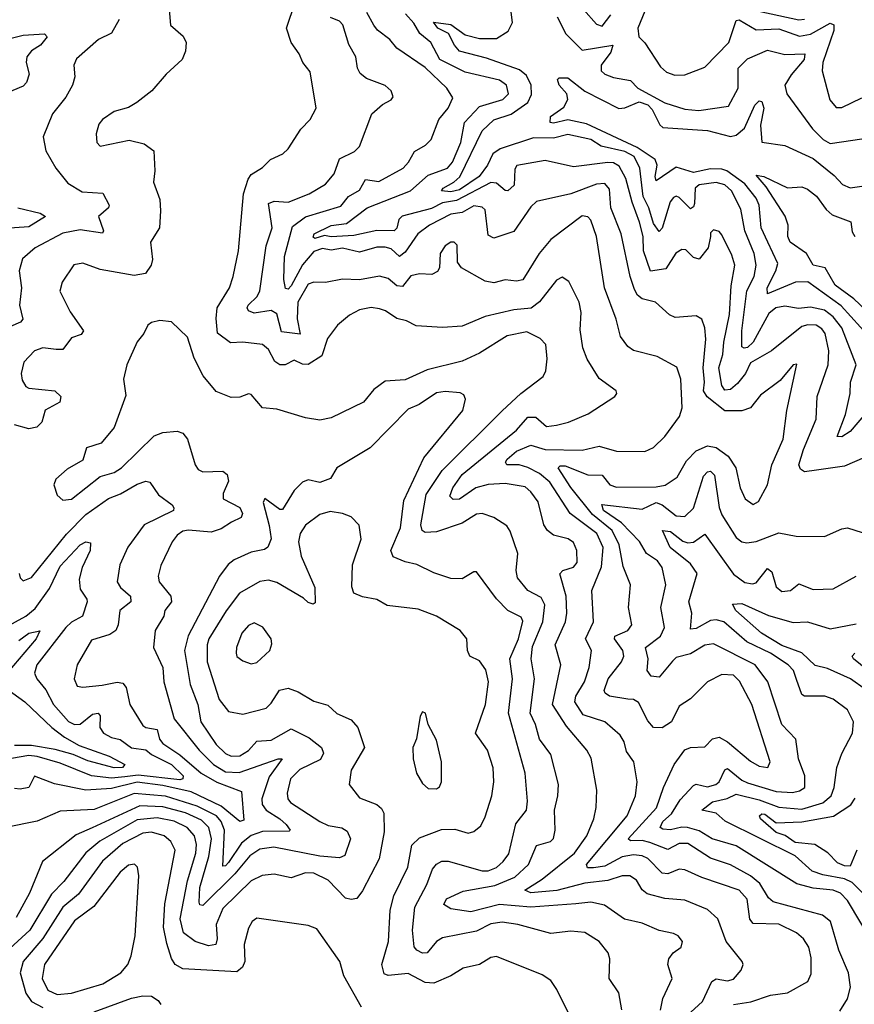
# Model space of a CAD drawing. Extents: x 1552294 to 1694791, y 811929 to 917222.
# Tile 538 of 643: x 1645223 to 1648149, y 903305 to 906755. Entities that reach past the tile are written whole.
import ezdxf

# ---------------------------------------------------------------- set-up
doc = ezdxf.new("R2010")
doc.units = 0

msp = doc.modelspace()

# ---------------------------------------------------------------- linework, layer by layer
at = {"layer": '0CON10XD'}
for points in [[(1645742.5, 906845), (1645752.1, 906735), (1645796.5, 906696.5), (1645807.1, 906675), (1645804.5, 906645), (1645793.1, 906615), (1645736.7, 906563.3), (1645687.1, 906505), (1645634, 906465), (1645605, 906447.5), (1645555, 906432.5), (1645513.8, 906405), (1645500.9, 906389.1), (1645491.4, 906355), (1645494.3, 906324.3), (1645505, 906312), (1645607.3, 906332.7), (1645659.8, 906319.8), (1645694, 906295), (1645697.1, 906225), (1645692.3, 906185), (1645714.1, 906125), (1645717.5, 906085), (1645713.6, 906025), (1645681.5, 905975), (1645688.4, 905915), (1645684, 905895), (1645664.1, 905865.9), (1645625, 905858), (1645505, 905879.6), (1645445, 905901.2), (1645413.7, 905896.4), (1645372.7, 905835), (1645364, 905804), (1645400.8, 905730.8), (1645447.5, 905665), (1645438.7, 905651.3), (1645405, 905640), (1645375, 905598.8), (1645350.8, 905599.2), (1645305, 905604.7), (1645275, 905594.7), (1645237.5, 905555), (1645228.4, 905515), (1645232.1, 905492.1), (1645245, 905469.1), (1645255, 905463.4), (1645347.1, 905455), (1645367.8, 905435), (1645364.3, 905415), (1645312.8, 905387.2), (1645301.2, 905345), (1645283, 905327), (1645255, 905321.7), (1645205, 905335.2)], [(1648188.5, 905375), (1648135, 905312.2), (1648105, 905293.8), (1648088.6, 905295), (1648118.7, 905371.3), (1648134.8, 905445), (1648136, 905485), (1648155.3, 905545), (1648105.8, 905675), (1648075, 905713.5), (1648045, 905737.3), (1647995, 905747.4), (1647953.4, 905743.4), (1647905, 905751.2), (1647874.5, 905745), (1647850, 905725), (1647795, 905624.5), (1647775, 905606.6), (1647763.4, 905603.4), (1647755, 905608.6), (1647754.8, 905664.8), (1647771.9, 905805), (1647797.5, 905855), (1647804.8, 905895), (1647798.3, 905935), (1647764.9, 906014.9), (1647750.9, 906090.9), (1647718.3, 906155), (1647695, 906176.4), (1647665, 906184.8), (1647605, 906175.7), (1647591.7, 906165), (1647588.7, 906111.3), (1647585, 906098.9), (1647575, 906091.5), (1647535, 906131.5), (1647525, 906136.7), (1647515, 906132.2), (1647503.3, 906116.7), (1647475, 906024.3), (1647465, 906013.1), (1647445, 906041.2), (1647428.7, 906095), (1647408.5, 906135), (1647397.8, 906235), (1647376.8, 906275), (1647345, 906293.4), (1647261.3, 906311.3), (1647225, 906335.3), (1647145, 906352), (1647095, 906339.2), (1647025, 906341.2), (1646907.6, 906302.4), (1646882.3, 906285), (1646863.1, 906245), (1646833.6, 906205), (1646765, 906159.1), (1646735, 906151.5), (1646702.5, 906155), (1646707.3, 906165), (1646745, 906185.1), (1646766.1, 906203.9), (1646844.4, 906365.6), (1646885, 906404.1), (1646946.3, 906423.7), (1647005.1, 906464.9), (1647017.6, 906492.4), (1647016.7, 906525), (1646999.4, 906559.4), (1646975, 906578.8), (1646859.7, 906619.7), (1646765.2, 906645), (1646747.4, 906665), (1646726, 906706), (1646689.2, 906725), (1646673.8, 906746.2), (1646735, 906737.5), (1646785, 906701.5), (1646835, 906688.5), (1646895, 906689.3), (1646935.2, 906714.8), (1646950.6, 906745), (1646937, 906855)], [(1647561.6, 903265), (1647616.6, 903315), (1647649.1, 903385), (1647665, 903394.1), (1647705, 903387.9), (1647725, 903393.3), (1647752, 903425), (1647760, 903445), (1647756.2, 903455), (1647699.4, 903525), (1647670.9, 903605), (1647635, 903637.7), (1647555, 903670.3), (1647485, 903675.7), (1647422.7, 903692.7), (1647405.7, 903705.7), (1647385, 903739.6), (1647362, 903755), (1647335, 903754.7), (1647285, 903738.6), (1647205, 903730.1), (1647106, 903704), (1647015.6, 903695.6), (1646993.9, 903705), (1647055, 903743.9), (1647168.4, 903835), (1647211.4, 903895), (1647235.9, 903955), (1647244.6, 903995), (1647246.9, 904055), (1647226.9, 904166.9), (1647211.2, 904195), (1647140, 904280), (1647090.7, 904355), (1647120, 904495), (1647100.8, 904565), (1647136.2, 904645), (1647141.9, 904675), (1647139, 904735), (1647117.3, 904812.7), (1647127.5, 904825), (1647165, 904837.1), (1647177.4, 904852.6), (1647176.5, 904895), (1647165, 904922.5), (1647146, 904936), (1647095, 904949), (1647073.3, 904965), (1647060.6, 904985), (1647040.6, 905065), (1647015, 905100.8), (1646995, 905117.6), (1646925, 905129.8), (1646866.1, 905126.1), (1646822.7, 905115), (1646765, 905074.8), (1646743.3, 905073.3), (1646731.6, 905085), (1646741.6, 905115), (1646775, 905160.9), (1646965, 905316.3), (1647005, 905361.6), (1647032.6, 905362.6), (1647069.8, 905329.8), (1647105, 905333.7), (1647147.5, 905345), (1647215.7, 905374.3), (1647310, 905435), (1647316.7, 905445), (1647313.8, 905455), (1647255, 905497.1), (1647213.1, 905565), (1647197.3, 905605), (1647187.8, 905667.8), (1647191.1, 905728.9), (1647184.7, 905765), (1647147.8, 905837.8), (1647125, 905852.3), (1647105, 905842.5), (1647045, 905765.8), (1647016.3, 905743.7), (1646955, 905738.1), (1646854.8, 905715.2), (1646775, 905681.2), (1646705, 905676.2), (1646612.7, 905682.7), (1646579.7, 905699.7), (1646545, 905708.2), (1646505.6, 905735), (1646485, 905741.2), (1646455, 905746.7), (1646415, 905738.4), (1646379.9, 905720.1), (1646337.1, 905685), (1646302.4, 905637.6), (1646282.7, 905577.3), (1646235, 905546.8), (1646215, 905547.9), (1646185, 905561.9), (1646154.1, 905545.9), (1646135, 905545.8), (1646117.7, 905557.7), (1646095, 905599.6), (1646075, 905616.9), (1646005, 905624.6), (1645962.8, 905622.8), (1645916.2, 905656.2), (1645912.6, 905707.4), (1645916, 905745), (1645959.1, 905815), (1645972.2, 905855), (1645990.6, 905945), (1646008.2, 906145), (1646024.1, 906195.9), (1646035, 906211.9), (1646075, 906237.1), (1646102.5, 906265), (1646146.2, 906285), (1646165, 906302), (1646208.5, 906371.5), (1646241.9, 906405), (1646262.2, 906445), (1646242.1, 906572.1), (1646215.7, 906605), (1646203.3, 906635), (1646175.3, 906675.3), (1646158.8, 906725), (1646188.9, 906815)], [(1647423, 906805), (1647390, 906725), (1647394.1, 906694.1), (1647415, 906674.2), (1647469.8, 906589.8), (1647491.1, 906571.1), (1647520, 906560), (1647555, 906561.8), (1647625, 906588.1), (1647709.5, 906675), (1647735, 906752.1), (1647745, 906754.1), (1647805, 906719.2), (1647885, 906722.4), (1647957.2, 906697.2), (1647995.5, 906704.5), (1648065, 906742), (1648076.8, 906736.8), (1648076.8, 906716.8), (1648038.4, 906605), (1648035.9, 906575), (1648063.5, 906473.5), (1648085, 906447.3), (1648105, 906446.9), (1648175, 906480.7)], [(1648098.8, 903281.2), (1648125.7, 903324.3), (1648135.3, 903365), (1648129.2, 903415), (1648095.2, 903495.2), (1648065.6, 903595.6), (1648037.6, 903617.6), (1647864.5, 903664.5), (1647848.6, 903678.6), (1647817.8, 903727.8), (1647785, 903755.6), (1647715, 903793.7), (1647645, 903817.6), (1647565, 903868), (1647535, 903868.4), (1647495, 903847.7), (1647432.2, 903872.2), (1647405, 903878.8), (1647365, 903878.1), (1647356.5, 903885), (1647456, 903994), (1647479.8, 904065), (1647517.8, 904145), (1647555, 904196.9), (1647575, 904205.3), (1647625, 904207.3), (1647652.1, 904235), (1647675, 904240.7), (1647704.6, 904225), (1647785, 904156.4), (1647815, 904139.2), (1647845.8, 904134.2), (1647854.6, 904155), (1647789.5, 904355), (1647746.8, 904436.8), (1647725, 904458), (1647685, 904460.5), (1647634.8, 904435.2), (1647574.3, 904375), (1647535, 904349.4), (1647508.5, 904295), (1647475, 904273.9), (1647445, 904275.4), (1647425, 904298.2), (1647393, 904363), (1647375, 904372.5), (1647355, 904373.6), (1647290.6, 904385), (1647275.4, 904395), (1647272.2, 904405), (1647286.1, 904445), (1647333.1, 904505), (1647341.4, 904525), (1647337.9, 904545), (1647308.8, 904585), (1647309.7, 904595), (1647355.4, 904615), (1647369.2, 904635), (1647357.7, 904695), (1647364, 904775), (1647339, 904839), (1647325.1, 904915), (1647300.8, 904965), (1647231.2, 905021.2), (1647155, 905116.1), (1647110.9, 905185), (1647118.5, 905191.5), (1647135, 905192), (1647215, 905160.7), (1647265, 905158.9), (1647291.6, 905125), (1647315, 905116.7), (1647455, 905118.4), (1647485.6, 905124.4), (1647527.6, 905152.4), (1647560.6, 905209.4), (1647595, 905244.4), (1647635, 905261.5), (1647665, 905255.7), (1647706.7, 905225), (1647734.3, 905185), (1647749.2, 905115), (1647766.6, 905076.6), (1647795, 905056.5), (1647812.9, 905067.1), (1647845.3, 905124.7), (1647860.5, 905195), (1647899.4, 905285), (1647912.7, 905385), (1647947.3, 905547.3), (1647935, 905545.6), (1647888.9, 905491.1), (1647820.8, 905439.1), (1647785, 905394.4), (1647755, 905383.8), (1647695, 905384.3), (1647633, 905433), (1647620.9, 905455), (1647624.5, 905485), (1647619.2, 905535), (1647628.6, 905635), (1647625.3, 905675.3), (1647615, 905706), (1647595, 905716.9), (1647521.1, 905711.1), (1647500.9, 905720.9), (1647452.5, 905765), (1647405, 905777.1), (1647389.6, 905789.6), (1647379, 905809), (1647363, 905855), (1647331.7, 906005), (1647296.1, 906095), (1647291.1, 906161.1), (1647275, 906180.5), (1647245, 906178.3), (1647155, 906144.3), (1647035, 906117.3), (1647015, 906098.6), (1646955, 906012.5), (1646885, 905989.2), (1646865, 906000), (1646855, 906088.9), (1646845, 906097.8), (1646815, 906102.7), (1646775, 906079.8), (1646735, 906073.4), (1646659.6, 906035), (1646618.8, 906005), (1646575, 905940.3), (1646555, 905924.8), (1646525, 905952.2), (1646505, 905958.2), (1646475, 905957.7), (1646415, 905940.6), (1646355, 905954.3), (1646315, 905947.8), (1646285, 905953.3), (1646255, 905942.8), (1646214.4, 905895.6), (1646175, 905822.7), (1646165, 905811.1), (1646155, 905812.5), (1646148.9, 905845), (1646151.2, 905925), (1646179.8, 906030.2), (1646225, 906063.9), (1646348.8, 906101.2), (1646375.9, 906135), (1646415, 906157.2), (1646435, 906194.6), (1646482.7, 906187.3), (1646567.9, 906235), (1646586.6, 906255), (1646607.3, 906292.7), (1646645.6, 906315), (1646665.5, 906335), (1646692.3, 906405), (1646725.3, 906445), (1646741.3, 906481.3), (1646721.2, 906515), (1646645, 906587.4), (1646545, 906654.5), (1646520.5, 906685), (1646477.9, 906717.9), (1646465.2, 906735.2), (1646439.7, 906779.7)], [(1648185, 905220.8), (1648115, 905190), (1648016.2, 905176.2), (1647975, 905171.1), (1647960.1, 905180.1), (1647954.8, 905195), (1647970.6, 905249.4), (1648015.3, 905355), (1648019.2, 905435), (1648057.9, 905545), (1648059.6, 905595), (1648047.2, 905655), (1648035, 905671.4), (1648015, 905684), (1647985.8, 905685.8), (1647965, 905679.8), (1647858.5, 905595), (1647785, 905552.8), (1647767.9, 905515), (1647739.3, 905480.7), (1647715, 905458.9), (1647695, 905456.8), (1647685, 905472.9), (1647674.2, 905535), (1647688.5, 905581.5), (1647691.3, 905625), (1647711.6, 905721.6), (1647717.5, 905822.5), (1647730, 905895), (1647720.3, 905930.3), (1647685, 906000.8), (1647675, 906012.5), (1647655, 906018.8), (1647645, 906007.5), (1647644.7, 905995.3), (1647637.1, 905955), (1647605, 905916.2), (1647585, 905921.5), (1647558.3, 905948.3), (1647545, 905949.1), (1647523.7, 905936.3), (1647488.7, 905881.4), (1647435, 905873.9), (1647410.1, 905945), (1647409.3, 905995), (1647396.2, 906045), (1647370, 906115), (1647348.5, 906198.5), (1647325, 906242.1), (1647305, 906252.7), (1647285, 906254.2), (1647165, 906239.1), (1647065, 906261.4), (1646965.9, 906244.1), (1646958.7, 906231.3), (1646956.5, 906175), (1646935, 906154.8), (1646925, 906156.4), (1646895, 906181.6), (1646875, 906183.8), (1646755, 906121.4), (1646705, 906113.2), (1646666.5, 906093.5), (1646563.8, 906066.2), (1646552.9, 906055), (1646545.4, 906024.6), (1646535.5, 906014.5), (1646475, 906016.5), (1646395, 905998.1), (1646315, 905994), (1646291.5, 905998.5), (1646258.5, 905988.5), (1646252.4, 905992.4), (1646255.8, 906005), (1646315, 906034), (1646368.8, 906041.2), (1646441.1, 906095), (1646593.2, 906155), (1646655, 906210.5), (1646723.4, 906235), (1646740, 906255), (1646770.2, 906325), (1646782.3, 906395), (1646835, 906450.6), (1646916.5, 906475), (1646937.2, 906495), (1646930, 906525), (1646905, 906542.6), (1646785, 906570.6), (1646696.6, 906615), (1646664.3, 906675), (1646625.8, 906705.8), (1646605, 906742.2), (1646576, 906775)], [(1647200.2, 906790.2), (1647245, 906739.5), (1647265, 906732.1), (1647295, 906771.2)], [(1647814.6, 906784.6), (1647955, 906754.6), (1647975, 906756.5)], [(1645572.5, 906755), (1645545, 906707.7), (1645499.5, 906685), (1645422.4, 906617.6), (1645412.9, 906595), (1645416.9, 906555), (1645408.5, 906525), (1645385, 906483.3), (1645338.5, 906425), (1645305.6, 906344.4), (1645315.5, 906295), (1645350.4, 906235), (1645392.4, 906182.4), (1645442.2, 906152.2), (1645515, 906147.1), (1645537.5, 906105), (1645534.4, 906095), (1645499.3, 906065), (1645516.9, 906015), (1645513.5, 906006.5), (1645435, 906018.4), (1645375, 906006.9), (1645277.1, 905955), (1645233.5, 905916.5), (1645221.1, 905875), (1645229.6, 905815), (1645223.1, 905755), (1645234.4, 905705), (1645225.8, 905695), (1645190.7, 905679.3)], [(1647725.4, 903305), (1647786.3, 903313.7), (1647855, 903337.3), (1647915, 903345.8), (1647985.6, 903385), (1647997.8, 903412.2), (1647998.3, 903468.3), (1647989.7, 903505), (1647971.5, 903535), (1647945.9, 903555.9), (1647885, 903586), (1647795, 903588.4), (1647783.2, 903603.2), (1647773.6, 903673.6), (1647745, 903704.7), (1647615, 903749.4), (1647555, 903776.8), (1647535, 903778.3), (1647495, 903762.3), (1647475, 903764), (1647425, 903816), (1647405, 903825.5), (1647375, 903829.3), (1647335, 903821.8), (1647275, 903789.1), (1647235, 903783.4), (1647213.6, 903783.6), (1647210.8, 903795), (1647352.5, 903965), (1647381.8, 904035), (1647388.2, 904085), (1647376.5, 904155), (1647350.3, 904190.3), (1647342.5, 904225), (1647328.1, 904248.1), (1647275, 904294.2), (1647198.8, 904318.8), (1647169.8, 904365), (1647172.9, 904385), (1647202.8, 904435), (1647220, 904485), (1647228.1, 904545), (1647207.1, 904585), (1647234.7, 904645), (1647229.4, 904755), (1647262.6, 904837.4), (1647269.2, 904905), (1647246, 904955), (1647153.1, 905025), (1647081.6, 905135), (1647046, 905165), (1647005, 905186), (1646974.8, 905195.2), (1646930.8, 905195), (1646926.2, 905205), (1646932.1, 905215), (1646965, 905243.2), (1647015, 905263.9), (1647065, 905248.7), (1647195, 905246.3), (1647255, 905260.4), (1647315, 905243.5), (1647415, 905242.3), (1647445, 905256.4), (1647484.5, 905295), (1647535.8, 905364.2), (1647545.4, 905395), (1647540.6, 905495), (1647527.2, 905537.2), (1647457.5, 905575), (1647375, 905595.3), (1647355, 905610), (1647329.2, 905645), (1647314.7, 905705), (1647273.6, 905815), (1647244.8, 905994.8), (1647225, 906052.7), (1647215, 906063.8), (1647195, 906067.9), (1647085.5, 905984.5), (1647044.8, 905935.2), (1646986.9, 905843.1), (1646965, 905838.2), (1646925, 905842.9), (1646885, 905833.1), (1646855, 905838.4), (1646772.2, 905885), (1646757.8, 905905), (1646756.9, 905965), (1646746.7, 905975), (1646735, 905975.5), (1646715, 905962.2), (1646696.9, 905935), (1646694.5, 905885), (1646688, 905872), (1646668.4, 905861.6), (1646625, 905864), (1646595, 905857.9), (1646565, 905819.5), (1646545, 905822.7), (1646515, 905847.9), (1646485, 905855.7), (1646415, 905843.1), (1646355, 905846.1), (1646295, 905834.4), (1646255, 905835.5), (1646235, 905827.7), (1646198.7, 905765), (1646196.2, 905706.2), (1646206.6, 905653.4), (1646141.7, 905661.7), (1646124.4, 905724.4), (1646105, 905735.7), (1646045, 905726.5), (1646025.4, 905735), (1646020.7, 905745), (1646024.1, 905755), (1646056.1, 905785), (1646065.6, 905805), (1646087.5, 905962.5), (1646108.5, 906025), (1646095, 906110.5), (1646115, 906118.5), (1646164.3, 906115), (1646237.8, 906145), (1646295, 906178.5), (1646325.4, 906215), (1646345, 906267.3), (1646397.5, 906292.5), (1646415, 906310.8), (1646457.8, 906425), (1646495, 906458.1), (1646525.6, 906474.4), (1646532, 906485), (1646525.7, 906505), (1646505, 906524.3), (1646438.5, 906548.5), (1646416.7, 906566.7), (1646407.9, 906585), (1646402.1, 906625), (1646377.4, 906667.4), (1646356.4, 906736.4), (1646345, 906749.6), (1646312.8, 906762.8)], [(1647108, 906765), (1647138.1, 906705), (1647195, 906647.7), (1647302.5, 906665), (1647295, 906641.3), (1647261.2, 906595), (1647261.6, 906575), (1647275, 906563.7), (1647305, 906551.8), (1647365, 906541.6), (1647390, 906515), (1647485, 906462.9), (1647555, 906441.1), (1647603.7, 906436.3), (1647708.3, 906451.7), (1647742.2, 906515), (1647742.2, 906585), (1647775, 906617.7), (1647845, 906648.4), (1647905, 906632.6), (1647975.6, 906635), (1647973, 906615), (1647928, 906562), (1647905.4, 906525.4), (1647912.5, 906495), (1648002.9, 906372.9), (1648040.4, 906335), (1648065, 906321.4), (1648215, 906342.9)], [(1645155, 906681), (1645235, 906701), (1645310, 906705), (1645319.5, 906695), (1645296.8, 906665), (1645264.3, 906645.7), (1645248.9, 906625), (1645245.8, 906605), (1645256.4, 906563.6), (1645246.7, 906535), (1645235, 906521.9), (1645095, 906463.6)], [(1648205, 905639.7), (1648102.5, 905752.5), (1647986.3, 905836.3), (1647943.1, 905835), (1647844.8, 905794.8), (1647843.8, 905815), (1647874.4, 905875), (1647880.8, 905900.7), (1647845.9, 905975), (1647822.8, 906025), (1647815.2, 906104.8), (1647805, 906129.7), (1647765, 906179.4), (1647702.5, 906225), (1647685, 906231.3), (1647645, 906232.4), (1647585, 906219.7), (1647525, 906237.6), (1647455, 906190.4), (1647451.3, 906205), (1647458.4, 906245), (1647451, 906265), (1647387.4, 906307.4), (1647210.3, 906390.3), (1647145, 906403.4), (1647095, 906392.6), (1647082.5, 906395), (1647084.3, 906415), (1647131.3, 906448.7), (1647144.7, 906475), (1647140.9, 906495), (1647114.1, 906525), (1647108.8, 906545), (1647115, 906551.2), (1647145, 906551.2), (1647204.6, 906504.6), (1647323.1, 906443.1), (1647345, 906446), (1647395, 906466.8), (1647425, 906456), (1647440.6, 906440.6), (1647466.9, 906386.9), (1647477.3, 906377.3), (1647635, 906366.3), (1647715, 906345.2), (1647735, 906350.4), (1647764, 906375), (1647800.7, 906455), (1647815, 906470.4), (1647825, 906468.5), (1647831.6, 906445), (1647820.2, 906385), (1647825.4, 906325.4), (1647905, 906313.8), (1648005, 906268.4), (1648079, 906209), (1648107.6, 906177.6), (1648135, 906165.9), (1648175, 906171.6)], [(1648213, 905715), (1648147.2, 905777.2), (1648081.7, 905825), (1648046.9, 905885), (1648004.5, 905895), (1647980.9, 905935), (1647924.8, 905975), (1647915.8, 905995), (1647917.1, 906035), (1647906.5, 906066.5), (1647839.6, 906169.6), (1647805, 906210), (1647832, 906205), (1647915, 906165.8), (1647965, 906168.9), (1647985, 906161.2), (1648016.8, 906136.8), (1648050, 906090), (1648071.2, 906071.2), (1648137, 906047), (1648141.3, 906011.3), (1648151.2, 905995)], [(1645217.1, 906095), (1645295, 906077.1), (1645314, 906065), (1645255, 906028.7), (1645155, 906022.3)], [(1647469.7, 903285), (1647477.7, 903325), (1647510.4, 903395), (1647495.6, 903444.4), (1647498.5, 903465), (1647514.2, 903485.8), (1647542.5, 903505), (1647546.9, 903525), (1647531.4, 903545), (1647515, 903553.6), (1647465, 903563.2), (1647405, 903588.9), (1647343.5, 903603.5), (1647272.8, 903652.8), (1647225, 903662.5), (1647173, 903657), (1647014.9, 903645.1), (1646905, 903654.6), (1646805, 903629), (1646735, 903639.7), (1646710.5, 903655), (1646719.4, 903675), (1646778.3, 903701.8), (1646888.7, 903721.3), (1646959.4, 903750.6), (1647007.3, 903795), (1647035, 903861.5), (1647084.2, 903875), (1647094.2, 903885.7), (1647100.3, 903915), (1647098.1, 903985), (1647110, 904035), (1647112, 904075), (1647085, 904180), (1647045, 904234.5), (1647031.7, 904285), (1647013, 904325), (1647028.3, 904445), (1647016.4, 904515), (1647021.1, 904558.9), (1647057.2, 904645), (1647064, 904705), (1647050.8, 904730.8), (1647005, 904755.3), (1646968.8, 904798.8), (1646963.5, 904825), (1646969.3, 904885), (1646943.1, 904963.1), (1646931.2, 904981.2), (1646885, 905011.2), (1646844.5, 905024.5), (1646825, 905022.1), (1646775, 904991.3), (1646685, 904960.3), (1646645, 904958), (1646633.9, 904965), (1646629.3, 904985), (1646648.6, 905091.4), (1646704.4, 905175.6), (1646915, 905384.7), (1646980, 905445), (1647058.2, 905505), (1647067.7, 905525), (1647072.9, 905567.1), (1647067.3, 905617.3), (1647047.9, 905637.9), (1647001.7, 905661.7), (1646932.6, 905647.4), (1646835, 905586.2), (1646775, 905558.4), (1646652, 905528), (1646575, 905492.4), (1646505, 905488.1), (1646465, 905459.2), (1646428.8, 905415), (1646315, 905359.5), (1646275, 905351.5), (1646225, 905359.6), (1646125, 905390), (1646075, 905394.3), (1646035, 905441.3), (1646025, 905443.9), (1645995, 905432.3), (1645965, 905430.8), (1645912.2, 905452.2), (1645866.6, 905506.6), (1645835, 905568.8), (1645812.1, 905642.1), (1645755, 905696.2), (1645715, 905700.8), (1645685, 905694), (1645672, 905685), (1645658.1, 905655), (1645635, 905625.7), (1645599.2, 905545), (1645587.1, 905495), (1645595, 905437.5), (1645554.2, 905325.8), (1645509.3, 905270.7), (1645457.5, 905255), (1645445, 905212), (1645390.2, 905179.8), (1645350, 905145), (1645343.3, 905125), (1645355, 905088.8), (1645375, 905071.4), (1645405, 905074.4), (1645505.2, 905154.8), (1645555, 905167.8), (1645580.4, 905185), (1645695, 905296.6), (1645725, 905307.9), (1645775, 905313.4), (1645795.7, 905305.7), (1645812.1, 905285), (1645838.8, 905195), (1645849.3, 905179.3), (1645865, 905171.1), (1645935, 905173.1), (1645950.9, 905160.9), (1645955, 905137.5), (1645936.2, 905095), (1645936.2, 905076.2), (1645995, 905045.4), (1646004.5, 905025), (1645999.3, 905010.7), (1645966.2, 904993.8), (1645929.1, 904970.9), (1645895, 904959.3), (1645815, 904966.6), (1645795, 904963.1), (1645775, 904948.9), (1645758.2, 904925), (1645717.6, 904842.4), (1645708.2, 904805), (1645712.5, 904785), (1645752.6, 904735), (1645755.3, 904715), (1645732.5, 904685), (1645728.2, 904665), (1645698, 904615), (1645692.7, 904555), (1645725.2, 904485.2), (1645728.1, 904435), (1645765, 904305.8), (1645852, 904195), (1645903.1, 904145), (1645945, 904120.1), (1645993.2, 904116.8), (1646130, 904165), (1646143.3, 904165), (1646097.8, 904102.2), (1646072, 904025), (1646073.9, 904005), (1646087.8, 903985), (1646135, 903954.4), (1646157.6, 903935), (1646171.4, 903915), (1646168.3, 903911.7), (1646075, 903910.4), (1646035, 903896.8), (1646000.4, 903869.6), (1645955, 903801.8), (1645945, 903790.3), (1645935, 903789.4), (1645941.4, 903915), (1645930.1, 903945), (1645913.5, 903965), (1645845, 903999.8), (1645735, 904034.9), (1645625, 904043.1), (1645485, 903987.6), (1645365, 903981.6), (1645285, 903946.8), (1645175, 903924.6)], [(1647333.8, 903286.2), (1647323.3, 903345), (1647289.5, 903395), (1647292.1, 903465), (1647286.5, 903485), (1647254.6, 903524.6), (1647205, 903556.2), (1647155, 903560.9), (1647085, 903552.7), (1646970, 903585), (1646915, 903593), (1646875, 903586.8), (1646825, 903561.9), (1646705, 903537.8), (1646684.5, 903525.5), (1646651.2, 903485), (1646635, 903484.8), (1646615, 903494.6), (1646606.7, 903506.7), (1646600.7, 903565), (1646608.3, 903645), (1646650.6, 903725), (1646671, 903779), (1646684.1, 903795.9), (1646703.7, 903806.3), (1646725, 903806.5), (1646845, 903772.7), (1646865, 903772.2), (1646895.1, 903784.9), (1646918.6, 903805), (1646937.6, 903832.4), (1646962.4, 903937.6), (1646999.7, 903985), (1647003.4, 904016.6), (1646995.7, 904115), (1646936.8, 904325), (1646950.4, 904445), (1646941.2, 904515), (1646971.4, 904585), (1646987.6, 904647.6), (1646981.5, 904661.5), (1646934.8, 904684.8), (1646895, 904725.4), (1646825, 904820), (1646815, 904820), (1646775, 904795.5), (1646735, 904797.3), (1646675, 904816.8), (1646615.8, 904845.8), (1646574.1, 904855.9), (1646533.1, 904873.1), (1646524.1, 904895), (1646558.1, 904975), (1646569.8, 905070.2), (1646640.1, 905219.9), (1646776.2, 905385), (1646786.5, 905425), (1646780, 905440), (1646767, 905447), (1646715, 905452.5), (1646685, 905447.1), (1646623.3, 905406.7), (1646585, 905390), (1646452.5, 905255), (1646335.4, 905184.6), (1646313, 905147), (1646275, 905132.7), (1646235, 905142.9), (1646215.3, 905134.7), (1646185, 905105.8), (1646145, 905038.6), (1646135, 905038.9), (1646082.4, 905077.6), (1646077.1, 905062.9), (1646097.9, 904982.1), (1646104.4, 904935.6), (1646093.6, 904906.4), (1646081.3, 904898.7), (1646035, 904889.3), (1645975, 904862.7), (1645954.3, 904845.7), (1645923.8, 904805), (1645813.4, 904596.6), (1645801, 904545), (1645821, 904425), (1645847.4, 904355), (1645857.8, 904295), (1645912.2, 904215), (1645945, 904184), (1645965, 904174.8), (1645995, 904176), (1646025.4, 904194.6), (1646055, 904226.5), (1646105, 904230.5), (1646175, 904270.8), (1646238.3, 904238.3), (1646281.5, 904205), (1646288.1, 904185), (1646277.5, 904162.5), (1646205, 904128), (1646172.5, 904095), (1646161, 904045), (1646163.4, 904025), (1646172.5, 904012.5), (1646275, 903945.3), (1646305, 903931.9), (1646353, 903923), (1646371.7, 903911.7), (1646383.1, 903885), (1646363.7, 903826.3), (1646345, 903818.4), (1646275.6, 903824.4), (1646114.5, 903855.5), (1646065, 903849.1), (1646030.4, 903825), (1645977.3, 903762.7), (1645865, 903651.5), (1645855, 903653.1), (1645852.7, 903662.7), (1645855, 903714), (1645886.7, 903823.3), (1645895.6, 903885), (1645886, 903925), (1645860.4, 903950.4), (1645805, 903976.4), (1645725, 903997.4), (1645645, 904000.5), (1645476.9, 903923.1), (1645421.5, 903898.5), (1645303.8, 903805), (1645257.2, 903695), (1645211, 903609)], [(1648215, 903517.9), (1648125, 903669.1), (1648100.3, 903695), (1648075, 903705.2), (1648005, 903712.3), (1647947.2, 903727.2), (1647735, 903860.2), (1647651.2, 903885), (1647605, 903913.1), (1647564.6, 903924.6), (1647545, 903926.2), (1647505, 903915.8), (1647478.3, 903918.3), (1647469, 903925), (1647477.9, 903945), (1647507.8, 903972.2), (1647538.1, 904021.9), (1647585, 904071.3), (1647595, 904076.6), (1647635, 904067.3), (1647663.2, 904075), (1647675.6, 904085), (1647695, 904126.8), (1647705, 904131.2), (1647755, 904090), (1647775, 904081), (1647875, 904050.4), (1647932.8, 904047.2), (1647957.2, 904052.8), (1647976, 904065), (1647975.6, 904105.6), (1647953.5, 904165), (1647944.1, 904234.1), (1647895, 904285.5), (1647845.9, 904435), (1647801.4, 904495), (1647655, 904568.6), (1647625, 904563.2), (1647575, 904532.6), (1647525, 904520.3), (1647512.3, 904507.7), (1647465, 904451.8), (1647437.5, 904455), (1647422.9, 904475), (1647426, 904515), (1647416.8, 904555), (1647469.4, 904595), (1647483.5, 904625), (1647470.7, 904695), (1647488.1, 904775), (1647475.3, 904835), (1647459.2, 904859.2), (1647421.1, 904885), (1647396.4, 904926.4), (1647332.5, 904992.5), (1647270, 905035), (1647264.2, 905055.8), (1647405, 905039.3), (1647455, 905063.4), (1647475, 905055.2), (1647525, 905017), (1647555, 905014.1), (1647585, 905043.5), (1647620.8, 905155), (1647635, 905170.4), (1647645, 905172.5), (1647658.5, 905158.5), (1647675.8, 905045.8), (1647685, 905020), (1647735, 904940.9), (1647755, 904925.4), (1647771.9, 904921.9), (1647805, 904926.6), (1647885, 904956.6), (1647945, 904945.5), (1648045, 904943.8), (1648105, 904971.3), (1648125, 904974.7), (1648231, 904941)], [(1645221.2, 904815), (1645225, 904798.8), (1645235, 904788.6), (1645265, 904800.4), (1645387.3, 904952.7), (1645455, 905020.7), (1645535, 905077.6), (1645576.6, 905093.4), (1645635, 905127.1), (1645665, 905137.5), (1645680, 905135), (1645709.5, 905089.5), (1645757.5, 905055), (1645764.2, 905045), (1645762.5, 905035), (1645659.5, 904985), (1645602.9, 904907.1), (1645574, 904845), (1645564.5, 904785), (1645576.4, 904765), (1645611.6, 904735), (1645613.1, 904715), (1645574.6, 904685), (1645569.1, 904635), (1645560.4, 904615), (1645539.2, 904600.8), (1645475, 904580.7), (1645425.3, 904495), (1645414.7, 904445), (1645425, 904420), (1645445, 904416.2), (1645513, 904423), (1645565, 904433.8), (1645585, 904429.7), (1645596.4, 904415), (1645610, 904355), (1645655, 904281.8), (1645665, 904274.8), (1645705, 904267.6), (1645714, 904234), (1645725, 904218.4), (1645785, 904179), (1645859, 904115), (1645915, 904083.3), (1646001.2, 904051.2), (1646009.2, 903950.8), (1645995, 903946), (1645929.3, 903999.3), (1645825, 904049.2), (1645725, 904071.7), (1645635, 904083.2), (1645545, 904061.2), (1645455.7, 904055.7), (1645345, 904078.1), (1645275.7, 904104.3), (1645255.3, 904064.7), (1645225, 904058.8), (1645205, 904061.6)], [(1647151.9, 903265), (1647106.5, 903356.5), (1647085, 903388.6), (1647055, 903408.9), (1646895, 903472.7), (1646875, 903468.8), (1646835, 903444.6), (1646777.8, 903432.2), (1646734.3, 903405), (1646675, 903378.9), (1646645, 903381.5), (1646585, 903413.2), (1646515, 903406.5), (1646501.5, 903411.5), (1646492.9, 903445), (1646516.5, 903525), (1646521.9, 903635), (1646535.2, 903685), (1646583.5, 903785), (1646597.9, 903862.1), (1646625, 903888.5), (1646702.3, 903917.7), (1646748.6, 903918.6), (1646795, 903904.2), (1646815, 903910), (1646839.3, 903930.7), (1646855, 903962), (1646878.7, 904035), (1646885.3, 904085), (1646883.1, 904133.1), (1646863.8, 904195), (1646821.2, 904255), (1646856.5, 904355), (1646866.5, 904435), (1646857.2, 904477.2), (1646835, 904508.2), (1646800.8, 904525), (1646792.9, 904545), (1646790.8, 904585), (1646768, 904615), (1646684, 904665), (1646619.8, 904689.8), (1646511.9, 904701.9), (1646475, 904723.8), (1646425, 904733.1), (1646395, 904746), (1646387.4, 904767.4), (1646390.3, 904845), (1646420.9, 904935), (1646413.8, 904983.8), (1646385, 905012.5), (1646355, 905024.7), (1646311.7, 905031.7), (1646275, 905021.6), (1646225, 904983.3), (1646206.8, 904955), (1646200.3, 904925), (1646209.5, 904875), (1646257.7, 904765), (1646258.8, 904711.2), (1646252.5, 904707.5), (1646235, 904712.5), (1646218.2, 904728.2), (1646125, 904782.9), (1646095, 904791.6), (1646065, 904785.9), (1645993.4, 904745), (1645946.6, 904683.4), (1645886.5, 904585), (1645880.4, 904565), (1645880.2, 904505), (1645922.5, 904372.5), (1645955, 904331.1), (1646005, 904321.5), (1646087.1, 904342.9), (1646105, 904360), (1646134.1, 904405.9), (1646165, 904412.4), (1646199.9, 904399.9), (1646255, 904367.5), (1646303.4, 904353.4), (1646335, 904324.5), (1646385, 904301.2), (1646408.4, 904275), (1646432.4, 904205), (1646385.9, 904125), (1646378.2, 904075), (1646415, 904028.9), (1646475.7, 904005.7), (1646491.7, 903991.7), (1646499.5, 903975), (1646500.8, 903909.2), (1646483.3, 903815), (1646425, 903702.5), (1646405, 903675.6), (1646385, 903671.8), (1646365, 903677.3), (1646305, 903739.6), (1646255, 903764.2), (1646225, 903765.8), (1646175, 903748.7), (1646115, 903761.2), (1646073.3, 903756.7), (1646035, 903738.2), (1645935, 903640.8), (1645912.1, 903585), (1645915.9, 903534.1), (1645910.4, 903515), (1645885, 903510.4), (1645837.9, 903525), (1645797.8, 903555), (1645786.4, 903605), (1645811.9, 903738.1), (1645840.7, 903835), (1645843.6, 903865), (1645836.6, 903895), (1645810.8, 903925), (1645765, 903946.7), (1645705, 903959), (1645635, 903951.3), (1645503.8, 903876.2), (1645455, 903835.7), (1645378.3, 903735), (1645335, 903690.5), (1645258.8, 903565), (1645189.1, 903500.9)], [(1648195, 903678.4), (1648141.5, 903731.5), (1648115.2, 903744.8), (1648038.6, 903758.6), (1648001.8, 903771.8), (1647942, 903825), (1647696.4, 903946.4), (1647664.8, 903974.8), (1647614.4, 903985), (1647651.6, 904015), (1647703.4, 904026.6), (1647735, 904041.6), (1647815, 904021.7), (1647885, 903995.9), (1647965, 903988.8), (1648039.2, 904010.8), (1648068.3, 904035), (1648078.3, 904065), (1648087.6, 904135), (1648105, 904184.3), (1648143.2, 904255), (1648146.4, 904295), (1648125, 904337.1), (1648075, 904374.6), (1648045.4, 904384.6), (1647975, 904384.7), (1647965, 904390), (1647947, 904443), (1647936.1, 904475), (1647916.9, 904495), (1647855, 904535.7), (1647771.9, 904575), (1647691.5, 904645), (1647665, 904652.3), (1647645, 904649.7), (1647595, 904622.1), (1647575, 904620), (1647579.2, 904675), (1647569.2, 904715), (1647598.4, 904815), (1647575, 904848.4), (1647503.6, 904905), (1647476.7, 904965), (1647505, 904961.1), (1647547.4, 904927.4), (1647565, 904921.6), (1647585.2, 904924.8), (1647625, 904951.9), (1647725, 904811.6), (1647765, 904782.6), (1647792, 904778), (1647805, 904781.9), (1647845, 904831.9), (1647860.2, 904820.2), (1647875, 904767.5), (1647895, 904751.8), (1647925, 904754.6), (1647955, 904777.9), (1648005, 904758), (1648075, 904761.1), (1648155, 904805.5)], [(1645135, 904605.9), (1645245, 904665.2), (1645277.7, 904692.3), (1645328.3, 904761.7), (1645365, 904840), (1645435, 904914.7), (1645455.5, 904925.5), (1645471.5, 904921.5), (1645470.8, 904895), (1645442.4, 904835), (1645432, 904795), (1645435, 904760), (1645458.8, 904725), (1645459.6, 904715), (1645443.5, 904665), (1645405, 904644.2), (1645385, 904625.7), (1645283.4, 904495), (1645275.4, 904465.4), (1645283.8, 904445), (1645315, 904407.3), (1645342.3, 904355), (1645395, 904295.7), (1645415, 904285.7), (1645435, 904286.1), (1645478.8, 904321.2), (1645498.1, 904325), (1645505.8, 904315.8), (1645504.6, 904274.6), (1645516.9, 904255), (1645545, 904239.6), (1645575, 904233), (1645615, 904203.5), (1645665, 904196.9), (1645685, 904180), (1645755.3, 904145.3), (1645796.8, 904105), (1645795.3, 904095), (1645785, 904092), (1645638.1, 904108.1), (1645592, 904102), (1645545, 904097.1), (1645475, 904105.3), (1645365, 904150), (1645285, 904173.2), (1645255, 904176.8), (1645195, 904166.2)], [(1648187.8, 904407.8), (1648135.8, 904445), (1648055, 904482.1), (1648012.1, 904492.1), (1647965, 904536.4), (1647895, 904562.3), (1647824.2, 904605), (1647734.1, 904685), (1647722.5, 904707.5), (1647755, 904708.9), (1647847.8, 904667.8), (1647935, 904642.2), (1647985, 904645.3), (1648065, 904620.5), (1648155, 904637.6)], [(1646035, 904497.5), (1646055, 904503.1), (1646100, 904545), (1646107.6, 904567.6), (1646104.4, 904585), (1646076, 904626), (1646045, 904641.4), (1646025, 904631.9), (1646001.9, 904605), (1645982.9, 904555), (1645981.9, 904535), (1645985, 904524), (1646005, 904508.6), (1646035, 904497.5)], [(1645220.1, 904579.9), (1645255, 904605.8), (1645293.8, 904613.8), (1645281, 904585), (1645161.9, 904445)], [(1648257.2, 904425), (1648146, 904515), (1648142, 904525), (1648151.2, 904535)], [(1645157.8, 904425), (1645241.1, 904365), (1645335.8, 904275), (1645380.8, 904240.8), (1645432, 904212), (1645537.1, 904175), (1645591.9, 904145), (1645584, 904135), (1645555, 904133.8), (1645462.4, 904157.6), (1645410.8, 904180.8), (1645347.5, 904197.4), (1645265, 904211.5), (1645205, 904211.9)], [(1646685, 904060), (1646695, 904066.7), (1646702, 904085), (1646702.5, 904155), (1646685, 904230), (1646655.8, 904285), (1646646, 904325), (1646635, 904330), (1646626.7, 904315), (1646614.5, 904235), (1646601.5, 904205), (1646602.7, 904165), (1646614.4, 904115), (1646635, 904078.8), (1646655, 904060.8), (1646685, 904060)], [(1648158, 903845), (1648135, 903789.5), (1648115, 903789.7), (1648090.7, 903800.7), (1648055.7, 903835.7), (1648010.4, 903865), (1647942.2, 903872.2), (1647907, 903897), (1647875, 903906.7), (1647820.8, 903955), (1647816.5, 903965), (1647825, 903972.7), (1647835, 903970.8), (1647875, 903941.3), (1647965, 903944.7), (1648075.9, 903964.1), (1648136.6, 904003.4), (1648152.6, 904027.4)], [(1646422, 903295), (1646359.2, 903405), (1646345.6, 903455), (1646265, 903569.2), (1646235, 903581.4), (1646055, 903606.8), (1646038.1, 903595), (1646025, 903572), (1646010, 903515), (1646012.5, 903455), (1646004.5, 903435), (1645985, 903418.5), (1645795, 903429.2), (1645768.9, 903445), (1645755.9, 903465.9), (1645738.7, 903518.7), (1645727.7, 903575), (1645732.4, 903657.6), (1645768.3, 903845), (1645752.8, 903875), (1645729.6, 903895), (1645685, 903908.5), (1645655, 903904.5), (1645585, 903868.6), (1645513.3, 903806.6), (1645429.1, 903690.9), (1645374.7, 903645.3), (1645304.3, 903535.7), (1645235.2, 903455), (1645225.2, 903415), (1645244.6, 903344.6), (1645264.9, 903314.9), (1645304.3, 903294.3)], [(1645355, 903339), (1645405, 903343.7), (1645515, 903376.8), (1645577.5, 903415), (1645602.7, 903445), (1645614.7, 903475.3), (1645627.8, 903545), (1645641.5, 903755), (1645636.9, 903785), (1645626.2, 903796.2), (1645605, 903792.5), (1645575, 903768.5), (1645482.7, 903647.3), (1645415, 903598), (1645310.2, 903445), (1645302.3, 903395), (1645321.9, 903355), (1645355, 903339)], [(1645485, 903279), (1645615, 903326.7), (1645655, 903335.2), (1645685, 903333.3), (1645708.7, 903318.7), (1645717.9, 903305)]]:
    msp.add_lwpolyline(points, dxfattribs=at)

doc.saveas('drawing.dxf')
